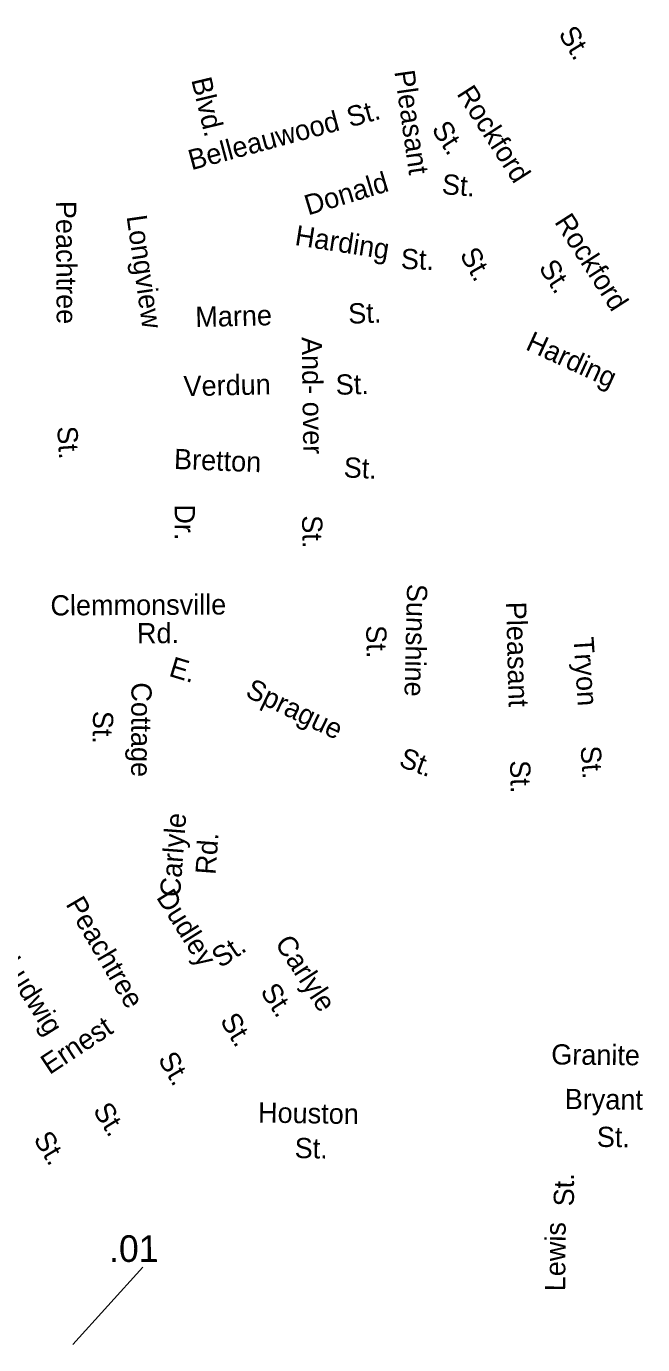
# Model space of a CAD drawing. Extents: x 1553981 to 1780076, y 812965 to 996873.
# Drawn here: x 1641157 to 1644053, y 842491 to 848682 of the extents above; entities that cross this region are included whole.
import ezdxf

# ---------------------------------------------------------------- set-up
doc = ezdxf.new("R2010")
doc.units = 0
doc.layers.add('Exist Road Non-System Type 51 Label', color=7, linetype='Continuous')
doc.layers.add('Exist Road Primary NC Service Mileage Hundredths English Label', color=7, linetype='Continuous')

msp = doc.modelspace()

# ---------------------------------------------------------------- linework, layer by layer
at = {"layer": 'Exist Road Primary NC Service Mileage Hundredths English Label'}
msp.add_line((1641375.3, 842490.8), (1641704, 842855.2), dxfattribs=at)

# ---------------------------------------------------------------- texts
at = {"layer": 'Exist Road Non-System Type 51 Label'}
for s, rotation, p in [('St.', 301.27768, (1643654.5, 848647.3)), ('Pleasant', 278.09233, (1642886, 848470.4)), ('Blvd.', 283.42241, (1641931.7, 848431.2)), ('Rockford', 302.72611, (1643176.3, 848365.4)), ('Belleauwood', 15.09085, (1641933, 848006)), ('St.', 15.53221, (1642677.9, 848207.3)), ('St.', 302.72611, (1643058, 848199.5)), ('Donald', 16.82218, (1642481, 847793.7)), ('St.', 355.21196, (1643106.8, 847894.9)), ('Peachtree', 270.35585, (1641296.3, 847862)), ('Longview', 278.0681, (1641627.9, 847789.7)), ('Rockford', 302.72611, (1643635.8, 847763.6)), ('Harding', 351.09468, (1642414.9, 847655.6)), ('St.', 357.91952, (1642915.4, 847543.3)), ('St.', 299.5267, (1643190.9, 847610.5)), ('St.', 302.72611, (1643561.5, 847548.8)), ('Marne', 1.37596, (1641952.1, 847269.9)), ('St.', 2.28226, (1642671.2, 847285.3)), ('And- over', 270.74491, (1642451.2, 847222.5)), ('Harding', 335.32262, (1643497.7, 847166.6)), ('Verdun', 1.32, (1641896.8, 846944.6)), ('St.', 1.41926, (1642611.7, 846951.6)), ('St.', 273.84687, (1641301.6, 846801.6)), ('Bretton', 357.80908, (1641849.7, 846603.5)), ('St.', 357.40273, (1642646.7, 846564)), ('Dr.', 269.87603, (1641854.6, 846437.2)), ('St.', 271.30301, (1642452, 846385.1)), ('Sunshine', 268.63746, (1642946.2, 846064.6)), ('Clemmonsville', 0.3352, (1641270.7, 845915.1)), ('Pleasant', 271.47914, (1643410.9, 845978.5)), ('Rd.', 0.38453, (1641677.2, 845784.2)), ('St.', 271.44425, (1642753.2, 845868.3)), ('Tryon', 273.76636, (1643727.2, 845811.5)), ('E.', 343.18945, (1641822.3, 845632.5)), ('Sprague', 334.45821, (1642181.1, 845537)), ('Cottage', 269.80327, (1641651, 845601.4)), ('St.', 269.07299, (1641471, 845468)), ('St.', 274.16909, (1643760.4, 845299.9)), ('St.', 339.75427, (1642902.2, 845208.7)), ('St.', 271.54791, (1643429.3, 845234.2)), ('Carlyle', 85.67043, (1641879.1, 844590.3)), ('Rd.', 85.67043, (1642045.6, 844695.9)), ('Dudley', 301.97102, (1641765.2, 844591.6)), ('Peachtree', 300.34443, (1641340, 844560)), ('St.', 33.85996, (1642069.4, 844257)), ('Carlyle', 303.08932, (1642322.1, 844375.4)), ('Ludwig', 302.11398, (1641040.5, 844276.2)), ('St.', 303.08932, (1642253.6, 844149.5)), ('Ernest', 33.47638, (1641266.1, 843756.2)), ('St.', 300.94853, (1642064.7, 844013.2)), ('Granite', 359.39731, (1643622.9, 843806.8)), ('St.', 300.22343, (1641773.1, 843831.9)), ('Bryant', 359.46895, (1643686.3, 843597.3)), ('St.', 301.74503, (1641467.7, 843591.2)), ('Houston', 359.07606, (1642245.3, 843534.1)), ('St.', 359.46895, (1643837, 843419.4)), ('St.', 301.07422, (1641188.3, 843457.1)), ('St.', 359.07606, (1642417.1, 843367.2)), ('St.', 89.96579, (1643730.1, 843140.4)), ('Lewis', 89.51323, (1643688.5, 842741.1))]:
    msp.add_text(s, height=95, rotation=rotation, dxfattribs=at).set_placement(p)
at = {"layer": 'Exist Road Primary NC Service Mileage Hundredths English Label'}
msp.add_text('.01', height=125, rotation=0.18148, dxfattribs=at).set_placement((1641546.1, 842878.9))

doc.saveas('drawing.dxf')
